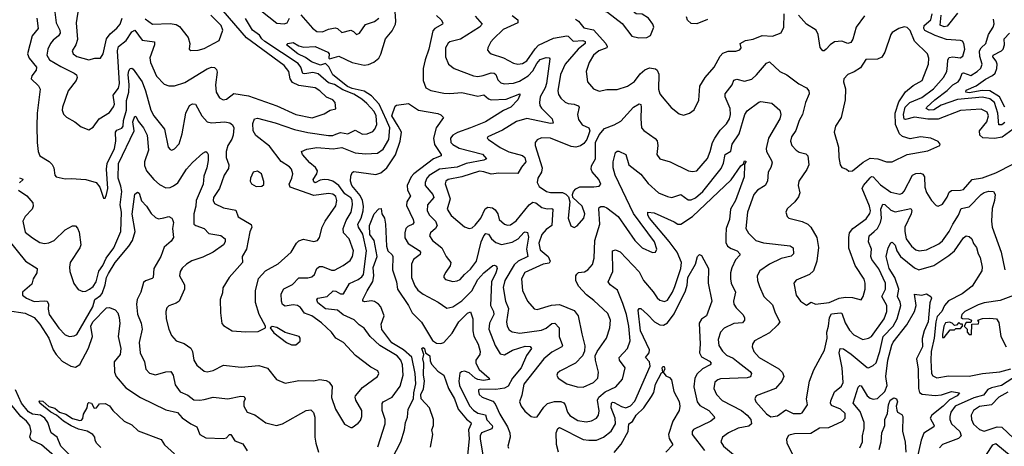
# Model space of a CAD drawing. Extents: x 1443846 to 1577407, y 839182 to 927291.
# Tile 366 of 535: x 1529908 to 1536562, y 892624 to 895505. Entities that reach past the tile are written whole.
import ezdxf

# ---------------------------------------------------------------- set-up
doc = ezdxf.new("R2010")
doc.units = 0

msp = doc.modelspace()

# ---------------------------------------------------------------- linework, layer by layer
at = {"layer": '0CON20XD'}
for points in [[(1534091.7, 895381.7), (1534145, 895384.4), (1534172, 895398), (1534193.3, 895455), (1534186.2, 895475), (1534157.5, 895515), (1534115, 895542.9), (1534075, 895544.4), (1534065, 895551.4), (1534005, 895610), (1533960.3, 895670.3), (1533924.2, 895704.2), (1533885, 895710), (1533855, 895697.5), (1533828.8, 895675), (1533818.3, 895661.7), (1533816.2, 895645), (1533854, 895565), (1533881.2, 895555), (1533978.3, 895478.3), (1534045, 895394), (1534091.7, 895381.7)], [(1529899.4, 894355), (1529955.2, 894315.2), (1529997.6, 894267.6), (1529999.6, 894245), (1529992.3, 894225), (1529943.8, 894175), (1529928.2, 894145), (1529945, 894070.8), (1529995, 894031.1), (1530045, 894000.5), (1530075, 893993.5), (1530105, 893997.8), (1530140.6, 894015), (1530215, 894085.6), (1530265, 894114.2), (1530285, 894114), (1530298.3, 894098.3), (1530309.4, 894069.4), (1530320, 893985), (1530313.3, 893965), (1530250, 893865), (1530243.5, 893835), (1530247.8, 893805), (1530272.8, 893722.8), (1530302.4, 893682.4), (1530335, 893670.6), (1530355, 893672.7), (1530380.6, 893685), (1530405, 893703.5), (1530424.7, 893735), (1530443.7, 893806.3), (1530470, 893845), (1530491.2, 893895), (1530545, 893963.8), (1530591.1, 894075), (1530596.8, 894205), (1530587.2, 894255), (1530598.7, 894345), (1530590.3, 894380.3), (1530574.1, 894435), (1530576.2, 894533.8), (1530681.2, 894755), (1530671.8, 894815), (1530685, 894854), (1530695, 894848.8), (1530709.6, 894819.6), (1530745, 894774.2), (1530770, 894725), (1530778.3, 894625), (1530752.4, 894545), (1530750.6, 894519.4), (1530765, 894485.6), (1530815, 894425.6), (1530853.1, 894393.1), (1530895, 894369.4), (1530925, 894372.2), (1530947.6, 894382.4), (1530976.7, 894403.3), (1531034.2, 894495), (1531075, 894541.2), (1531145, 894603.1), (1531165, 894614.2), (1531175, 894609.2), (1531181.5, 894595), (1531182.1, 894555), (1531173.4, 894505), (1531152.1, 894447.9), (1531147, 894395), (1531100, 894285), (1531098.3, 894245), (1531085.3, 894195), (1531085.6, 894125), (1531098, 894115), (1531154.7, 894094.7), (1531185, 894062.3), (1531267.7, 894047.7), (1531297.1, 894025), (1531296.8, 894005), (1531284.4, 893985), (1531215, 893935.4), (1531145, 893902), (1531072.2, 893877.8), (1531034.4, 893855), (1531005, 893827.1), (1530992.5, 893805), (1530987.8, 893775), (1531021.5, 893715), (1531020.9, 893685), (1530985.4, 893604.6), (1530965, 893590.5), (1530916.2, 893573.8), (1530901.5, 893558.5), (1530894.5, 893534.5), (1530897.8, 893485), (1530915.4, 893415.4), (1530933.6, 893373.6), (1530965, 893337.5), (1531018.3, 893318.3), (1531065, 893286), (1531075.6, 893265), (1531085.4, 893205.4), (1531105, 893172.5), (1531155, 893131.1), (1531175, 893126.2), (1531215, 893136.4), (1531285, 893172.5), (1531405, 893159.6), (1531525, 893170), (1531582.4, 893152.4), (1531644, 893075), (1531701.7, 893051.7), (1531795, 893068.9), (1531895, 893065.7), (1531935, 893074.3), (1531978.8, 893068.8), (1531998.3, 893058.3), (1532018.5, 893028.5), (1532014.6, 892954.6), (1532041.9, 892875), (1532102.7, 892772.7), (1532145, 892751.2), (1532155, 892751.2), (1532195, 892780), (1532211.3, 892798.7), (1532220.6, 892825), (1532220, 892865), (1532179.2, 892935), (1532174.4, 892955), (1532178.1, 892965), (1532225, 893020.6), (1532325, 893096.2), (1532336, 893115), (1532328.8, 893135), (1532279.8, 893159.8), (1532177.3, 893237.3), (1532095.3, 893325.3), (1532045, 893354.6), (1532015.7, 893395.7), (1531948.3, 893458.3), (1531881.9, 893505), (1531832.4, 893522.4), (1531805, 893561.8), (1531785, 893574.7), (1531755, 893578.6), (1531701.3, 893571.3), (1531685, 893582.2), (1531677.2, 893605), (1531675.3, 893654.7), (1531693.1, 893686.9), (1531752.4, 893717.6), (1531795, 893761.2), (1531855, 893761.8), (1531881.2, 893768.8), (1531900.5, 893785), (1531916.2, 893825), (1531935, 893837.8), (1531955, 893837.9), (1532015, 893813.1), (1532035, 893812.7), (1532094.3, 893845), (1532140.7, 893879.3), (1532156.8, 893905), (1532163.9, 893945), (1532135.6, 894025.6), (1532097.3, 894065), (1532093.8, 894095), (1532115, 894149.6), (1532148, 894205), (1532158.1, 894255), (1532155, 894285.5), (1532145, 894301.1), (1532105, 894330), (1532065.7, 894385.7), (1532025, 894413.6), (1531995, 894423.7), (1531965, 894425.5), (1531939.1, 894420.9), (1531905, 894404.1), (1531895, 894410), (1531890.9, 894425), (1531916.9, 894463.1), (1531920, 894485), (1531906.6, 894506.6), (1531867.8, 894537.8), (1531819.2, 894595), (1531812.5, 894615), (1531849.4, 894630.6), (1531915, 894641.3), (1532026, 894634), (1532085, 894641.6), (1532175, 894606.8), (1532245, 894599.2), (1532325, 894604.7), (1532365, 894631.2), (1532401.6, 894695), (1532410.4, 894775), (1532386.1, 894826.1), (1532338, 894935), (1532285, 894991), (1532235, 895021.5), (1532155, 895041), (1532122.5, 895055), (1532025, 895132.7), (1531997.1, 895187), (1531975, 895208.5), (1531941.2, 895198.8), (1531880, 895220), (1531839.8, 895249.8), (1531786.8, 895275), (1531710, 895335), (1531720, 895345), (1531755, 895351.1), (1531795, 895327.8), (1531825, 895320.2), (1531905, 895325.2), (1531991.4, 895285), (1531999.4, 895275), (1531996.7, 895245), (1532001.4, 895241.4), (1532065, 895258.2), (1532155.7, 895215), (1532235, 895198.1), (1532265, 895201.9), (1532300.8, 895219.2), (1532335, 895244.5), (1532347.7, 895272.3), (1532379.6, 895375), (1532425, 895430.5), (1532446.6, 895475), (1532449.8, 895495), (1532440.2, 895625)], [(1530144.7, 895555), (1530154.7, 895485), (1530178.1, 895435), (1530181.1, 895415), (1530170.7, 895395), (1530133.1, 895366.9), (1530115, 895344.4), (1530097.5, 895305), (1530091.8, 895265), (1530108.5, 895235), (1530185, 895188.2), (1530275.7, 895145), (1530291.7, 895131.7), (1530297.1, 895115), (1530288.6, 895095), (1530234.4, 895025), (1530197.5, 894915), (1530196, 894895), (1530205, 894867.5), (1530225, 894846.2), (1530280, 894815), (1530322.4, 894782.4), (1530375, 894762), (1530405, 894780), (1530445, 894835.8), (1530515, 894877.8), (1530542.9, 894917.1), (1530547.7, 894935), (1530540, 894995), (1530575, 895042.2), (1530581.9, 895075), (1530569, 895295), (1530576.7, 895323.3), (1530627.1, 895365), (1530665, 895423.8), (1530685, 895433.5), (1530735, 895366.6), (1530818.1, 895355), (1530819.3, 895335), (1530787.9, 895247.9), (1530791.2, 895215), (1530833.3, 895123.2), (1530885, 895070.6), (1530915, 895058.6), (1530955, 895057.5), (1531025, 895081.2), (1531175, 895173.3), (1531205, 895183.8), (1531225, 895181.9), (1531237.8, 895167.8), (1531241.5, 895151.5), (1531231.2, 895065), (1531236, 895016), (1531258.3, 894978.3), (1531282.5, 894965), (1531305, 894967.8), (1531355, 895006.4), (1531455, 894990), (1531645, 894923.8), (1531773.9, 894863.9), (1531885, 894842.7), (1531965, 894868.6), (1532005, 894894.3), (1532045, 894903.3), (1532040, 894945), (1532025, 894962.9), (1531981.1, 894981.1), (1531937.1, 895025), (1531905, 895044.4), (1531795, 895060), (1531752.1, 895082.1), (1531736.5, 895105), (1531727.1, 895155), (1531694.7, 895195), (1531441.6, 895381.6), (1531282.5, 895565)], [(1530304.4, 895585), (1530290, 895485), (1530298.1, 895371.9), (1530286.2, 895336.2), (1530262.9, 895295), (1530270, 895275), (1530295, 895256.7), (1530375, 895234.5), (1530415, 895244.5), (1530455, 895245.8), (1530471.8, 895275), (1530495.5, 895375), (1530519.3, 895410.7), (1530565, 895448.8), (1530585.9, 895475), (1530600.7, 895515)], [(1531537, 895567), (1531645, 895480.8), (1531695, 895476.2), (1531715.7, 895484.3), (1531730.7, 895515)], [(1530024.5, 895515), (1530032.2, 895445), (1529992.9, 895397.1), (1529960.7, 895275), (1529971.4, 895245), (1530022, 895185), (1530019.1, 895165), (1529989.4, 895125), (1529985.6, 895105), (1530035, 895057.5), (1530045.2, 895035), (1530026.8, 894875), (1530024.7, 894785.2), (1530026.1, 894675), (1530033.6, 894615), (1530044.6, 894585), (1530107.1, 894547.1), (1530127.6, 894527.6), (1530137.8, 894505), (1530144.4, 894455), (1530155, 894442.9), (1530215, 894431.1), (1530255, 894433.8), (1530355, 894426.2), (1530425.4, 894405.4), (1530450, 894375), (1530475, 894300), (1530485, 894300), (1530495.6, 894324.4), (1530502.9, 894365), (1530494.6, 894495), (1530498.9, 894535), (1530547.8, 894635), (1530557.8, 894685), (1530554.4, 894745.6), (1530565, 894758.9), (1530598.1, 894771.9), (1530606.7, 894785), (1530609, 894825), (1530629.9, 894895), (1530630.1, 894959.9), (1530646.1, 895015), (1530648, 895065), (1530640.3, 895135), (1530645, 895160), (1530655, 895175.7), (1530665, 895178.1), (1530675, 895170), (1530735.3, 895085), (1530758.8, 895025), (1530793.5, 894893.5), (1530815, 894855.5), (1530886.7, 894765), (1530911.2, 894645), (1530925, 894628.8), (1530935, 894624), (1530955, 894632), (1530985, 894666.2), (1531006, 894735), (1531029.6, 894875), (1531055, 894926), (1531075, 894938), (1531095, 894933.8), (1531138.9, 894855), (1531175.8, 894815.8), (1531205, 894809.3), (1531295, 894815.4), (1531327.6, 894807.6), (1531345, 894795.7), (1531354.4, 894775), (1531351.5, 894725), (1531341.9, 894698.1), (1531314.5, 894655), (1531304, 894615), (1531304, 894575), (1531320.3, 894525), (1531319.2, 894500.8), (1531290.4, 894455), (1531258.8, 894365), (1531218.5, 894305), (1531214.4, 894285), (1531225, 894264.2), (1531285, 894235.6), (1531368.8, 894218.8), (1531385, 894174.3), (1531472.9, 894122.9), (1531476.2, 894105), (1531462.1, 894072.1), (1531441.4, 893955), (1531410.8, 893905), (1531413.8, 893865), (1531323.8, 893765), (1531280, 893695), (1531278.3, 893661.7), (1531263.8, 893615), (1531264, 893525), (1531275, 893452.5), (1531285, 893440), (1531343.2, 893403.2), (1531435, 893397.5), (1531519.5, 893400.5), (1531570, 893425), (1531570, 893435), (1531526.2, 893515), (1531501.4, 893595), (1531502.5, 893675), (1531521.7, 893758.3), (1531569.7, 893810.3), (1531654.5, 893855.5), (1531742.9, 893935), (1531777.5, 893995), (1531795, 894012.5), (1531825, 894023.3), (1531895, 894006.5), (1531920, 894015), (1531934.2, 894035), (1531950.9, 894105), (1531973.3, 894145), (1532045, 894248.1), (1532052.2, 894285), (1532045, 894310.5), (1532025, 894325.9), (1531995, 894330.3), (1531895, 894317.9), (1531735.3, 894375.3), (1531727.9, 894395), (1531747.1, 894435), (1531753.2, 894463.2), (1531745.6, 894495), (1531731.2, 894511.2), (1531675, 894546.4), (1531595, 894650.4), (1531503.7, 894723.7), (1531486.2, 894755), (1531482.9, 894805), (1531494.4, 894835), (1531515, 894839.6), (1531635, 894807.5), (1531765, 894763.9), (1531855, 894742.7), (1531995, 894722.7), (1532025, 894723.8), (1532045, 894732.5), (1532075, 894742.5), (1532126.4, 894733.6), (1532175, 894759.2), (1532225, 894731.2), (1532256.7, 894735), (1532295, 894751.1), (1532308.2, 894765), (1532322.1, 894797.9), (1532318, 894855), (1532302.5, 894885), (1532255, 894939), (1532219, 894969), (1532165, 895002), (1532092.3, 895032.3), (1532035, 895067.9), (1531995, 895078.6), (1531925, 895140.4), (1531889.1, 895149.1), (1531835, 895138.5), (1531822.1, 895142.1), (1531808.3, 895185), (1531789.7, 895209.7), (1531565, 895357.5), (1531544.8, 895375), (1531529.5, 895399.5), (1531481.4, 895435), (1531432.8, 895512.7)], [(1530755, 895510.4), (1530804.3, 895475), (1530925, 895480.4), (1530965, 895473.1), (1530988.6, 895458.6), (1531045.6, 895385), (1531056.9, 895345), (1531053.8, 895305), (1531065, 895296.2), (1531115, 895298.5), (1531155, 895310.4), (1531256.2, 895363.8), (1531281.8, 895435), (1531270, 895465), (1531199.2, 895535)], [(1531807.4, 895537.4), (1531886.9, 895446.9), (1531915, 895426.2), (1531955, 895423.4), (1531995, 895440.9), (1532040.9, 895450.9), (1532055, 895445.6), (1532085, 895418.5), (1532145, 895433.3), (1532163.8, 895425), (1532185, 895404.2), (1532205, 895414), (1532245, 895473.6), (1532305, 895493.6), (1532334.1, 895515.9)], [(1532723.8, 895533.8), (1532756.2, 895505), (1532767.9, 895485), (1532764.3, 895475), (1532714.4, 895445.6), (1532700.8, 895429.2), (1532673.2, 895305), (1532648.3, 895235), (1532634.1, 895175), (1532633.8, 895095), (1532652.9, 895045), (1532686.6, 895026.6), (1532775, 895010), (1532815, 895006.6), (1532895, 895012.8), (1533005, 894989.7), (1533045, 894998.5), (1533075, 894971.2), (1533095, 894964.7), (1533195, 894967.4), (1533286.9, 895005), (1533288.2, 894995), (1533273.3, 894965), (1533226.7, 894915), (1533178.3, 894891.7), (1533055.6, 894814.4), (1532953.5, 894775), (1532866.3, 894743.7), (1532834.1, 894725.9), (1532818.4, 894705), (1532822.4, 894675), (1532835, 894661.2), (1532877.3, 894637.3), (1533035, 894596), (1533062, 894565), (1533044.5, 894555.5), (1532926.2, 894533.8), (1532865, 894510.3), (1532745, 894495.9), (1532675, 894453.4), (1532658.4, 894435), (1532647.3, 894405), (1532649.1, 894385), (1532699.1, 894325), (1532705.9, 894305), (1532663.8, 894255), (1532661.3, 894215), (1532677.3, 894185), (1532717.6, 894145), (1532728.2, 894115), (1532718.9, 894095), (1532684.3, 894065), (1532678.1, 894045), (1532698.6, 894015), (1532760, 893965), (1532790, 893905), (1532820.8, 893865), (1532817.9, 893842.1), (1532788.8, 893801.2), (1532773.8, 893775), (1532773.8, 893765), (1532785, 893750), (1532835, 893738), (1532865, 893740.8), (1532885, 893750), (1532914, 893785), (1532955, 893820.6), (1532995.3, 893875), (1533027.3, 894005), (1533045, 894044.5), (1533059.1, 894060.9), (1533075, 894057.8), (1533096.6, 894025), (1533125, 894000), (1533165, 893987.3), (1533236.7, 894003.3), (1533275.5, 894024.5), (1533315, 894068.5), (1533325, 894073.1), (1533338.6, 894068.6), (1533347.1, 894037.1), (1533333.2, 893955), (1533341.5, 893905), (1533275.5, 893874.5), (1533249.6, 893850.4), (1533186.2, 893743.8), (1533174.1, 893695.9), (1533191.1, 893605), (1533211.7, 893555), (1533198, 893465), (1533202.9, 893435), (1533215, 893411.1), (1533235, 893396.2), (1533288.5, 893388.5)], [(1532985, 895530), (1533033.3, 895475), (1533015.6, 895455), (1532886, 895374), (1532815, 895356.4), (1532802.6, 895347.4), (1532786.4, 895315), (1532784.6, 895255), (1532805.4, 895205.4), (1532845, 895175.6), (1532975, 895126.2), (1533005, 895122.5), (1533040.9, 895129.1)], [(1533235, 895533.4), (1533275, 895503.8), (1533274.4, 895485), (1533175, 895439.3), (1533110, 895375), (1533091.9, 895355), (1533070.8, 895315), (1533070.3, 895300.3), (1533080, 895285), (1533095, 895274.4), (1533178, 895248), (1533245, 895210.9), (1533275, 895204.6), (1533305, 895209.7), (1533335, 895228.4), (1533391, 895309), (1533415, 895333.7), (1533515, 895379.7), (1533605, 895396.8), (1533615, 895393.8), (1533649.2, 895359.2), (1533714, 895364), (1533728.3, 895358.3), (1533729.2, 895345), (1533681.9, 895305), (1533593.7, 895205), (1533563.2, 895135), (1533544.1, 895024.1), (1533549.3, 894999.3), (1533564.4, 894975), (1533595, 894948.9), (1533615, 894938.5), (1533655, 894934.1), (1533682.9, 894922.9), (1533688.6, 894915), (1533678.2, 894865), (1533685, 894830), (1533709.4, 894795), (1533755, 894773.8), (1533760.6, 894755), (1533753.5, 894735), (1533740, 894695), (1533720.6, 894669.4), (1533697.7, 894652.3), (1533665.9, 894644.1), (1533635, 894648.2), (1533495, 894704.3), (1533435, 894707.5), (1533406, 894694), (1533392.2, 894675), (1533392.1, 894655), (1533438.3, 894505), (1533433.7, 894476.3), (1533408.8, 894435), (1533404.4, 894405), (1533419.5, 894379.5), (1533467.1, 894345), (1533495, 894337.1), (1533577.1, 894337.1), (1533597.8, 894327.7), (1533617.8, 894307.8), (1533625.9, 894275.9), (1533614.4, 894165), (1533633.1, 894113.1), (1533655, 894102), (1533675, 894112), (1533720, 894165), (1533727.7, 894195), (1533709.5, 894245), (1533646, 894305), (1533644, 894324), (1533651.1, 894345), (1533666.7, 894363.3), (1533694.1, 894375.9), (1533786.9, 894376.9), (1533825, 894380.6), (1533834.4, 894395), (1533821.5, 894425), (1533777.1, 894477.1), (1533769.4, 894495), (1533772, 894518), (1533798.8, 894565), (1533798.1, 894675), (1533823, 894727), (1533858.9, 894771.1), (1533925, 894794.5), (1533971.1, 894818.9), (1534055, 894914.4), (1534095, 894937.5), (1534105, 894932.5), (1534107.5, 894915), (1534104.7, 894835), (1534110, 894775), (1534125, 894757.1), (1534202.9, 894702.9), (1534215, 894686.7), (1534220.8, 894655), (1534214.2, 894595), (1534234.4, 894564.4), (1534303.3, 894545), (1534427.5, 894485), (1534455, 894480), (1534485, 894484.4), (1534555, 894567.5), (1534574.7, 894615.3), (1534589.6, 894675), (1534606.2, 894705), (1534640.8, 894759.2), (1534685, 894801.1), (1534705.3, 894835), (1534712.2, 894865), (1534710, 894905), (1534675.4, 894985), (1534674.6, 895005), (1534722.5, 895065), (1534733.5, 895096.5), (1534755, 895102.9), (1534805, 895089.1), (1534855.8, 895104.3), (1534888.3, 895131.7), (1534955, 895211.1), (1534975, 895220.6), (1535045, 895155.6), (1535091.7, 895131.7), (1535172.7, 895072.7), (1535225, 895045.6), (1535241.9, 895025), (1535243.3, 895005), (1535217.9, 894945), (1535198.8, 894865), (1535174.6, 894825), (1535152.5, 894757.5), (1535124.5, 894715), (1535116.9, 894685), (1535127.1, 894655), (1535155.7, 894625), (1535175, 894610.9), (1535219.6, 894599.6), (1535235, 894586), (1535240.5, 894525), (1535227.5, 894492.5), (1535174.1, 894414.1), (1535169.4, 894385), (1535180, 894335), (1535171.4, 894308.6), (1535145.4, 894274.6), (1535095, 894228.8), (1535086, 894205), (1535093.8, 894175), (1535105.8, 894165.8), (1535195, 894143.1), (1535233.6, 894123.6), (1535254.2, 894105), (1535295.4, 894035.4), (1535306, 893966), (1535294.4, 893875.6), (1535271.3, 893808.7), (1535245, 893783.5), (1535155, 893745.8), (1535139.2, 893725), (1535154.4, 893645), (1535183.7, 893603.7), (1535225, 893578), (1535257, 893597), (1535285, 893584.2), (1535377.5, 893595), (1535445, 893624), (1535489.2, 893630.8), (1535535, 893629.6), (1535595, 893613.8), (1535608.6, 893635), (1535620.5, 893685), (1535621.1, 893725), (1535613.7, 893753.7), (1535555, 893846), (1535512.1, 893962.1), (1535510.4, 894035), (1535516.4, 894065), (1535538.5, 894095), (1535628.8, 894161.2), (1535653.8, 894196.2), (1535657, 894215), (1535650.9, 894245), (1535602.3, 894365), (1535609.8, 894385), (1535655, 894436.8), (1535665, 894445.3), (1535675, 894444.6), (1535725, 894389.2), (1535795, 894340), (1535855, 894326.2), (1535875, 894334.5), (1535885, 894347.8), (1535942.5, 894455), (1535965, 894466.1), (1535995, 894468.2), (1536010.8, 894460.9), (1536022, 894445), (1536024.7, 894375), (1536035, 894339.2), (1536069.2, 894285), (1536100.8, 894250.8), (1536115, 894246.2), (1536145, 894259.2), (1536175, 894307.5), (1536189.7, 894340.3), (1536205, 894352.3), (1536266.6, 894353.4), (1536285, 894359.1), (1536345, 894426.5), (1536415, 894437.2), (1536505, 894471.8), (1536625, 894531.9)], [(1533665, 895508.4), (1533685, 895494.7), (1533720.5, 895450.5), (1533785, 895437.3), (1533868.8, 895345), (1533878.7, 895325), (1533876.2, 895315), (1533821.1, 895295), (1533785.6, 895265), (1533756.7, 895215), (1533735.8, 895155), (1533744.2, 895085), (1533785, 895038), (1533825, 895021.9), (1533875, 895032.9), (1533945, 895032.9), (1534015, 895055.7), (1534062.4, 895087.6), (1534100, 895140), (1534133.6, 895166.4), (1534165, 895179.7), (1534205, 895173.9), (1534216.9, 895165), (1534227.8, 895137.8), (1534225.6, 895035), (1534234.4, 895005), (1534248.6, 894985), (1534311.3, 894911.3), (1534365, 894868.8), (1534395, 894861.2), (1534435, 894874), (1534465, 894896.2), (1534497.6, 894962.4), (1534504.5, 895055.5), (1534539.2, 895115), (1534600.5, 895185), (1534641.3, 895258.7), (1534660, 895280), (1534695, 895293.5), (1534748.3, 895291.7), (1534775, 895301.2), (1534783.3, 895315), (1534776.2, 895345), (1534813.8, 895365), (1534865, 895373.6), (1534925, 895398.9), (1534995.7, 895394.3), (1535055, 895416.2), (1535072.2, 895455), (1535074.6, 895545)], [(1534555, 895506.5), (1534485, 895477.3), (1534445, 895478.9), (1534421, 895501), (1534413.7, 895525)], [(1535618.2, 895531.8), (1535561.5, 895455), (1535537.4, 895372.6), (1535525, 895350.8), (1535505, 895343.3), (1535465, 895360), (1535415, 895356.4), (1535385, 895335.6), (1535356.9, 895305), (1535345, 895294.2), (1535335, 895295.8), (1535317.5, 895317.5), (1535304.2, 895405), (1535290, 895435), (1535225.8, 895475.8), (1535170, 895535)], [(1536645.9, 894784.1), (1536547.2, 894712.8), (1536495, 894703.5), (1536417.7, 894707.7), (1536395.6, 894725), (1536394.7, 894755), (1536444.1, 894815), (1536454.6, 894855), (1536445, 894881.5), (1536405, 894900.4), (1536265, 894892.2), (1536115, 894834.1), (1536045, 894833), (1535955, 894848), (1535895, 894830), (1535885, 894833.6), (1535879.8, 894865), (1535892.4, 894915), (1535923.9, 894946.1), (1536005, 894980.2), (1536082.5, 895037.5), (1536151.6, 895115), (1536174.1, 895155.9), (1536178.8, 895195), (1536179.2, 895235), (1536190.3, 895249.7), (1536215, 895255.2), (1536262.7, 895247.3), (1536281.4, 895258.6), (1536295.5, 895305), (1536289.2, 895345), (1536279.5, 895359.5), (1536265.5, 895365.5), (1536170.3, 895370.3), (1536095, 895397.4), (1536025, 895431.3), (1536018.3, 895445), (1536020.5, 895465), (1536065.2, 895505), (1536073.3, 895545)], [(1536565, 894810.2), (1536545, 894795.6), (1536525, 894794.6), (1536518.8, 894875), (1536495.9, 894945.9), (1536465, 894971), (1536415, 894982.2), (1536245, 894966.4), (1536135, 894927.9), (1536085, 894896.3), (1536053.3, 894895), (1536034.6, 894905), (1536037.5, 894915), (1536091.6, 894965), (1536175, 895027.9), (1536215, 895066), (1536250, 895085), (1536263.2, 895105), (1536276, 895144), (1536285, 895147.2), (1536335, 895128.9), (1536379.5, 895155), (1536403, 895177), (1536412.5, 895205), (1536396.8, 895256.8), (1536394.9, 895295.1), (1536405, 895314.7), (1536437.3, 895345), (1536454.1, 895405.9), (1536486.5, 895455), (1536492.6, 895477.4), (1536488, 895508)], [(1536245, 895549.7), (1536175, 895460.3), (1536155, 895456.9), (1536127.9, 895467.9), (1536134.9, 895534.9)], [(1535512.3, 894482.3), (1535535, 894484.2), (1535608, 894542), (1535655, 894571.1), (1535706.6, 894566.6), (1535765, 894545.7), (1535805, 894544.3), (1535905.5, 894594.5), (1536045, 894620), (1536126.7, 894655), (1536127.5, 894665), (1536115, 894683.3), (1536065, 894705.7), (1535995.8, 894714.2), (1535925, 894700), (1535875, 894715.4), (1535853.7, 894733.6), (1535826.7, 894796.7), (1535825.1, 894875), (1535849.3, 894950.7), (1535895, 895018.8), (1535945, 895060), (1536007.8, 895095), (1536048.5, 895205), (1536052.7, 895245), (1536043.3, 895275), (1535955, 895361.1), (1535925, 895432), (1535905, 895452.9), (1535885, 895457.5), (1535848, 895445), (1535805, 895417.5), (1535795, 895404.2), (1535754.1, 895285), (1535735, 895253.1), (1535705, 895238), (1535625, 895236.7), (1535589.1, 895180.9), (1535546.9, 895153.1), (1535504.2, 895135), (1535477.1, 895105), (1535475.7, 895085), (1535489.3, 895039.3), (1535485.5, 894964.5), (1535458.6, 894845), (1535420.8, 894785), (1535413.1, 894745), (1535442, 894645), (1535444, 894575), (1535452.5, 894525), (1535465, 894506.7), (1535495, 894496.7), (1535512.3, 894482.3)], [(1536565, 894913.5), (1536528.8, 894985), (1536465, 895025.8), (1536412.5, 895027.6), (1536325, 895011.2), (1536301.5, 895015), (1536305, 895029.1), (1536370.7, 895059.3), (1536435, 895103.9), (1536482.7, 895127.3), (1536499.8, 895145), (1536511.6, 895175), (1536514.3, 895205), (1536507.4, 895225), (1536484.7, 895255), (1536486.1, 895265), (1536542.9, 895295), (1536555, 895307.1), (1536563.4, 895335), (1536560.4, 895375), (1536596.2, 895415)], [(1533040.9, 895129.1), (1533095, 895145.7), (1533113.8, 895145), (1533124.7, 895134.7), (1533138.8, 895098.8), (1533159.6, 895079.6), (1533183, 895073), (1533245, 895075.7), (1533285, 895091.1), (1533345, 895126.4), (1533375, 895159.4), (1533401.8, 895208.2), (1533425, 895235.3), (1533465, 895250.9), (1533485, 895247.1), (1533489.7, 895239.7), (1533468.4, 895075), (1533458.5, 895045), (1533425.3, 894985), (1533420.6, 894945), (1533423.5, 894925), (1533435, 894907.1), (1533507.3, 894835), (1533513.1, 894806.9), (1533495, 894803.3), (1533335, 894837.3), (1533265, 894818.4), (1533170, 894760), (1533071.2, 894715), (1533066.2, 894705), (1533076, 894695), (1533155, 894642.1), (1533213.8, 894613.8), (1533305, 894587.1), (1533320.9, 894575), (1533328.5, 894545), (1533300, 894510), (1533275, 894465.5), (1533145, 894468.9), (1533095, 894462.3), (1533045, 894478.4), (1533015, 894481.3), (1532897, 894443), (1532802.5, 894425), (1532787.8, 894415), (1532783.3, 894396.7), (1532817.5, 894295), (1532797.3, 894225), (1532823.7, 894183.7), (1532915, 894105.6), (1532945, 894094.4), (1532965, 894100.5), (1532985, 894117.3), (1533025, 894164.7), (1533053, 894227), (1533071.9, 894238.1), (1533103.7, 894233.7), (1533122.1, 894222.1), (1533138.9, 894195), (1533148.5, 894155), (1533185, 894124.5), (1533205, 894117.3), (1533225, 894119.1), (1533262.5, 894147.5), (1533350.9, 894255), (1533375, 894272.2), (1533395, 894268.9), (1533436.1, 894236.1), (1533472.4, 894227.6), (1533505, 894230.6), (1533510, 894225), (1533505, 894115.6), (1533465, 894088.4), (1533436.8, 894055), (1533415.2, 893995), (1533425, 893951.2), (1533479.4, 893905), (1533493.6, 893875), (1533485, 893862.1), (1533445, 893854.2), (1533321.3, 893798.7), (1533300, 893755), (1533306.5, 893676.5), (1533340.5, 893605), (1533385, 893552), (1533405, 893549.2), (1533502.4, 893577.6), (1533555, 893581.5), (1533655, 893540.8), (1533683.1, 893505), (1533707, 893383), (1533727, 893303), (1533724.3, 893265.7), (1533710.8, 893235), (1533664.7, 893185.3), (1533559.1, 893130.9), (1533542.2, 893117.8), (1533537.1, 893105), (1533547.5, 893085), (1533605, 893046.4), (1533675, 893026.2), (1533715, 893024.5), (1533785.6, 893055), (1533815.5, 893085), (1533820.4, 893125), (1533798.5, 893205), (1533797.8, 893235), (1533810, 893265), (1533872.5, 893355), (1533895.4, 893425), (1533900.5, 893475), (1533881.7, 893521.7), (1533788.6, 893608.6), (1533737.4, 893647.4), (1533685.3, 893705.3), (1533667.3, 893745), (1533665.4, 893774.6), (1533672.2, 893787.8), (1533685, 893797.3), (1533725, 893802.7), (1533747.1, 893815), (1533778.3, 893851.7), (1533790, 893895), (1533794.2, 894015), (1533827.6, 894125), (1533822.6, 894227.4), (1533825, 894237.5), (1533835.4, 894244.6), (1533855, 894244.6), (1533875, 894235.3), (1533951.5, 894175), (1534064.5, 894015), (1534115.4, 893965.4), (1534185, 893932.5), (1534204.1, 893935.9), (1534214, 893955), (1534197.3, 894005), (1534056.8, 894196.8), (1533932.9, 894455), (1533918.8, 894505), (1533917.9, 894545), (1533935, 894608.8), (1533945, 894618), (1533957.6, 894617.6), (1534005, 894595.8), (1534024.7, 894524.7), (1534105, 894461.3), (1534155, 894399.2), (1534226, 894336), (1534285, 894310.5), (1534315, 894305.5), (1534375, 894325.4), (1534425, 894288.8), (1534445, 894287.8), (1534475, 894302.6), (1534525.6, 894344.4), (1534648.8, 894501.2), (1534664.8, 894535.2), (1534674.6, 894595), (1534713.2, 894616.8), (1534722, 894665), (1534770.6, 894735), (1534808.2, 894865), (1534825, 894890.6), (1534902, 894948), (1534916.8, 894953.2), (1534990.3, 894940.3), (1535045, 894893.8), (1535051.5, 894865), (1535044.6, 894835), (1534968.8, 894705), (1534952.4, 894635), (1534954.8, 894614.8), (1534988.8, 894555), (1534992.2, 894537.8), (1534983.5, 894506.5), (1534965.6, 894474.4), (1534961.8, 894415), (1534944.7, 894385.3), (1534894.4, 894355), (1534868.2, 894325), (1534825.5, 894205), (1534814.6, 894095), (1534832.9, 894062.9), (1534882.5, 894015), (1534935, 893997.4), (1535115, 893977.9), (1535134.6, 893964.6), (1535137.5, 893925), (1535122.5, 893907.5), (1535055, 893891.8), (1534975, 893854), (1534910.2, 893809.8), (1534890.6, 893775), (1534893.3, 893745), (1534907.1, 893702.9), (1534936.7, 893635), (1534995, 893578.6), (1535013.4, 893525), (1535044.4, 893465), (1535032.2, 893445), (1534975, 893390), (1534874.6, 893335.4), (1534860, 893315), (1534858.1, 893295), (1534870, 893265), (1534904.4, 893225), (1535037.9, 893147.9), (1535063.2, 893123.2), (1535071.5, 893095), (1535057.3, 893065), (1535016.7, 893015), (1534885.8, 892965), (1534875.6, 892945), (1534883.8, 892925), (1534955, 892843.8), (1534985, 892822.7), (1535029.8, 892830.2), (1535085, 892870), (1535135, 892846.2), (1535185, 892846), (1535195, 892850), (1535232.9, 892905), (1535224.4, 892945), (1535246.5, 893063.5), (1535275, 893141.2), (1535346, 893274), (1535365.3, 893355.2), (1535362.5, 893395), (1535374.8, 893435), (1535380.9, 893495), (1535395, 893519.7), (1535455, 893526.4), (1535465, 893522.5), (1535487.5, 893457.5), (1535515, 893409.4), (1535545, 893378.1), (1535605, 893345.6), (1535645, 893354.6), (1535665, 893366.2), (1535750.6, 893485), (1535767.5, 893535), (1535768.9, 893575), (1535733.5, 893635), (1535759.7, 893685), (1535758.3, 893725), (1535713.1, 893823.1), (1535665.8, 893885.8), (1535660.8, 893905), (1535663.7, 893955), (1535644.7, 894005), (1535648.2, 894045), (1535682.1, 894075), (1535704.6, 894095.4), (1535725.6, 894135), (1535730.9, 894165), (1535727.4, 894225), (1535740.9, 894259.1), (1535755, 894256.7), (1535795, 894219.7), (1535825, 894207.1), (1535929.3, 894229.3), (1535937.1, 894217.1), (1535932.4, 894195), (1535888.8, 894105), (1535888.7, 894075), (1535899.3, 894025), (1535935, 893975.5), (1535965, 893951.8), (1535985.6, 893944.4), (1536035, 893950), (1536119, 893991), (1536145, 894012.5), (1536190, 894075), (1536213.5, 894125), (1536253.3, 894185), (1536270.4, 894229.6), (1536325, 894240.8), (1536405, 894325.4), (1536425, 894338), (1536456.9, 894346.9), (1536488.8, 894345), (1536500.9, 894325), (1536496, 894285), (1536478.8, 894231.2), (1536475.9, 894145), (1536479.6, 894105), (1536540, 893935), (1536564.6, 893815)], [(1532328.7, 892621.3), (1532378, 892775), (1532377.5, 892805), (1532358.2, 892865), (1532357.7, 892912.3), (1532365, 892925.4), (1532425, 892955.5), (1532479.9, 893030.1), (1532498.8, 893105), (1532494.3, 893175), (1532482.8, 893205), (1532458.1, 893235), (1532341.3, 893305), (1532275.8, 893365.8), (1532235, 893423.1), (1532202.5, 893445), (1532168.5, 893478.5), (1532095, 893512.4), (1532055, 893542.7), (1531975, 893551.9), (1531923.4, 893593.4), (1531915.6, 893614.4), (1531922.5, 893625), (1531985, 893635.5), (1532026.6, 893673.4), (1532045, 893670.9), (1532075, 893654), (1532095.3, 893654.7), (1532135.7, 893724.3), (1532195, 893750), (1532221, 893769), (1532231.9, 893785), (1532250.5, 893945), (1532227, 894057), (1532198.1, 894105), (1532193, 894125), (1532215.6, 894165), (1532229.8, 894215), (1532231.6, 894245), (1532223.5, 894285), (1532208.2, 894318.2), (1532153.2, 894385), (1532143.1, 894415), (1532145, 894448), (1532155, 894473.3), (1532165, 894480), (1532315, 894458.9), (1532348.7, 894471.3), (1532389.2, 894505), (1532447.7, 894592.3), (1532478.3, 894685), (1532488.3, 894745), (1532466.4, 894785), (1532423.2, 894855), (1532445, 894921.5), (1532455, 894928), (1532535, 894938.5), (1532603.9, 894893.9), (1532732.6, 894872.6), (1532755, 894862.5), (1532771.2, 894845), (1532722.5, 894775), (1532703.9, 894705), (1532711.5, 894661.5), (1532755.4, 894595), (1532756.7, 894585), (1532703.9, 894566.1), (1532571.6, 894465), (1532554.4, 894445), (1532527, 894385), (1532528.3, 894355), (1532549.2, 894315), (1532524.1, 894275), (1532521.4, 894251.4), (1532566.6, 894155), (1532570.4, 894135), (1532564.4, 894125), (1532531.2, 894108.8), (1532517.1, 894095), (1532510, 894065), (1532511.8, 894031.8), (1532533.1, 893993.1), (1532606.6, 893946.6), (1532616.2, 893935), (1532615, 893920), (1532569.6, 893885), (1532555.3, 893855), (1532556.1, 893765), (1532577.4, 893707.4), (1532598.7, 893678.7), (1532635, 893650.8), (1532735, 893598.5), (1532795, 893557.5), (1532835, 893566.9), (1532895, 893606.2), (1532962.6, 893675), (1533005, 893750), (1533045, 893796.8), (1533105, 893844.2), (1533117, 893847), (1533130.8, 893840.8), (1533134.3, 893825), (1533126.1, 893795), (1533097.4, 893735), (1533090.6, 893575), (1533109.4, 893535), (1533111.3, 893515), (1533083.1, 893455), (1533079.1, 893415), (1533120.7, 893305), (1533155, 893249.4), (1533185, 893242.2), (1533237.3, 893272.7), (1533325, 893300.7), (1533357.5, 893297.5), (1533365.7, 893285), (1533331.9, 893238.1), (1533295.8, 893155), (1533238.3, 893085), (1533209.1, 893030.9), (1533185, 893016.1), (1533125, 893007), (1533018.9, 893011.1), (1533009.2, 893005), (1533008.1, 892995), (1533013.6, 892975), (1533033.1, 892955), (1533105, 892929.4), (1533122.1, 892912.1), (1533152, 892842), (1533203.9, 892755), (1533220, 892715), (1533223.2, 892685), (1533206, 892626), (1533211.7, 892611.7)], [(1533288.5, 893388.5), (1533435, 893408.1), (1533465, 893421.9), (1533505, 893452.8), (1533525, 893456.9), (1533554.6, 893425), (1533553.6, 893365), (1533577.2, 893305), (1533572.7, 893295), (1533505, 893259.3), (1533450.9, 893215), (1533314.6, 893045), (1533300.6, 892969.4), (1533285.6, 892925), (1533296.9, 892895), (1533321.7, 892861.7), (1533365, 892826), (1533385, 892820.8), (1533405, 892824.2), (1533451.1, 892888.9), (1533475, 892912.5), (1533522.9, 892927.1), (1533565, 892926.3), (1533585, 892917.5), (1533594.7, 892905), (1533609.2, 892855), (1533625, 892833.3), (1533679.4, 892799.4), (1533735, 892788.7), (1533772.9, 892797.1), (1533805.8, 892814.3), (1533818.5, 892835), (1533824.6, 892864.6), (1533813.5, 892935), (1533821.6, 892955), (1533865, 892991), (1533935.6, 893025), (1533981.9, 893078.1), (1534000.4, 893155), (1533960.4, 893205), (1533958.9, 893225), (1534015.4, 893285), (1534032.7, 893337.3), (1534024.3, 893435), (1534008, 893515), (1533985, 893587.8), (1533948.4, 893678.4), (1533899.2, 893715), (1533885.8, 893735), (1533915.3, 893805), (1533915, 893943.3), (1533935, 893951.9), (1533965, 893938.1), (1534095, 893803.5), (1534123.1, 893745), (1534188.3, 893668.3), (1534216.5, 893626.5), (1534235, 893610.9), (1534265, 893603.1), (1534285, 893611.1), (1534319.2, 893665), (1534335.9, 893704.1), (1534376.7, 893825), (1534381.2, 893865), (1534351, 893935), (1534297.9, 894007.9), (1534164.6, 894165), (1534153.5, 894185), (1534152.5, 894205), (1534195, 894200), (1534330.7, 894140.7), (1534355, 894123.6), (1534375, 894124.5), (1534455, 894176.7), (1534716, 894424), (1534782.3, 894517.7), (1534799.2, 894530.8), (1534805, 894551.2), (1534815, 894550), (1534815.5, 894545), (1534805.4, 894524.6), (1534804.5, 894445), (1534746.3, 894285), (1534711, 894225), (1534704.7, 894155), (1534681.3, 894095), (1534678.9, 894045), (1534680.1, 894000.1), (1534691.1, 893975), (1534715, 893959.6), (1534757.5, 893945), (1534774.4, 893925), (1534774.4, 893915), (1534745, 893883.1), (1534721, 893829), (1534712.1, 893795), (1534710.6, 893755), (1534716.2, 893725), (1534745.5, 893665), (1534732.5, 893605), (1534734.1, 893584.1), (1534749.9, 893559.9), (1534795.6, 893515), (1534806.9, 893495), (1534807.1, 893475), (1534791.7, 893458.3), (1534735, 893453.5), (1534667.8, 893422.2), (1534644.6, 893395), (1534628.8, 893345), (1534632.7, 893305), (1534656.4, 893266.4), (1534685, 893239.2), (1534729.3, 893219.3), (1534762.9, 893192.9), (1534845, 893129.5), (1534852.9, 893115), (1534847.2, 893092.8), (1534823.8, 893086.2), (1534645, 893080.4), (1534625, 893073.6), (1534605, 893057.5), (1534599.5, 893015), (1534617.3, 892975), (1534654.4, 892934.4), (1534785.8, 892865.8), (1534824.6, 892835), (1534850, 892805), (1534853.8, 892776.2), (1534835, 892759.6), (1534764, 892746), (1534696.9, 892715), (1534657.5, 892685), (1534645.4, 892655), (1534663.1, 892625), (1534878.5, 892448.5)], [(1529907.4, 894437.4), (1529928.1, 894428.1), (1529931.1, 894425), (1529907.1, 894402.9)], [(1531505, 894379.2), (1531545, 894380), (1531557, 894393), (1531557, 894413), (1531542.5, 894465), (1531515, 894481.4), (1531485, 894475.8), (1531466.9, 894435), (1531465.8, 894415), (1531475, 894396.2), (1531505, 894379.2)], [(1529825.3, 894025), (1529947.3, 893875), (1530025.7, 893825), (1530022.9, 893795), (1530000, 893755), (1529990, 893720), (1529926.2, 893665), (1529928, 893645), (1529953.8, 893625), (1530005, 893601.2), (1530075, 893607.6), (1530093.3, 893603.3), (1530102.7, 893585), (1530099.5, 893550.5), (1530107.1, 893515), (1530172.6, 893422.6), (1530215, 893377.8), (1530245, 893365.6), (1530275, 893369.5), (1530295, 893379.5), (1530402.5, 893565), (1530415.4, 893615), (1530455, 893643), (1530465, 893656.9), (1530485.9, 893715), (1530494.7, 893765), (1530507.8, 893792.2), (1530552.5, 893865), (1530645, 893976.3), (1530669.3, 894015), (1530687.3, 894075), (1530667.9, 894192.1), (1530685, 894326.9), (1530705, 894340.8), (1530715, 894334.2), (1530731.5, 894281.5), (1530764.6, 894245), (1530796.4, 894196.4), (1530825, 894168.8), (1530845, 894160.8), (1530882.2, 894167.8), (1530915, 894175.9), (1530935, 894165.7), (1530941.6, 894155), (1530948.3, 894135), (1530941.6, 894095), (1530946.7, 894033.3), (1530930.7, 894009.3), (1530885, 893970), (1530862, 893905), (1530813.8, 893825), (1530808.9, 893765), (1530802.8, 893757.2), (1530758.3, 893741.7), (1530745, 893730.8), (1530727.3, 893665), (1530701.1, 893615), (1530697.3, 893585), (1530704.5, 893515.5), (1530728.8, 893455), (1530734.6, 893415.4), (1530714.6, 893325), (1530722.7, 893255), (1530750.6, 893195), (1530760.6, 893145), (1530785, 893117.5), (1530825, 893107.5), (1530895, 893126.9), (1530928.3, 893128.3), (1530945.4, 893105.4), (1530958.3, 893038.3), (1530993.2, 892993.2), (1531045, 892968.5), (1531085, 892939.2), (1531125, 892935.4), (1531155, 892940), (1531215, 892956.2), (1531315, 892944.3), (1531403.2, 892963.2), (1531425, 892961.1), (1531430.9, 892945), (1531422.9, 892925), (1531422.5, 892895), (1531444.3, 892855), (1531496, 892836), (1531571.9, 892781.9), (1531644.4, 892764.4), (1531685, 892777.1), (1531844, 892865), (1531875, 892870), (1531892.8, 892852.8), (1531901.5, 892821.5), (1531903.4, 892685), (1531908.2, 892645), (1531926.7, 892585)], [(1532240.8, 893600.8), (1532226, 893605), (1532227.5, 893615), (1532255.4, 893675), (1532293.4, 893736.6), (1532300.2, 893775), (1532297.4, 893832.6), (1532323.4, 893905), (1532303.3, 894015), (1532273.3, 894055), (1532271.5, 894115), (1532302.7, 894195), (1532335, 894228.6), (1532349.7, 894229.7), (1532354.2, 894194.2), (1532373.9, 894163.9), (1532380.8, 894125), (1532385.9, 893975), (1532396.7, 893945), (1532425, 893916.7), (1532429.3, 893905), (1532427.5, 893815), (1532453.6, 893735), (1532461.9, 893685), (1532534.7, 893575), (1532560.4, 893525), (1532622.4, 893462.4), (1532698.5, 893338.5), (1532725, 893321.6), (1532755, 893318.2), (1532775, 893325.9), (1532831, 893389), (1532875, 893464.7), (1532935, 893524.3), (1532955, 893532.5), (1532969.1, 893485), (1532970.2, 893405), (1532976.9, 893366.9), (1533006.7, 893315), (1533020.9, 893265), (1533017.3, 893245), (1532990.7, 893205), (1532989.7, 893185), (1533013.5, 893143.5), (1533080.6, 893085), (1533082, 893075), (1533041.4, 893068.6), (1533005, 893074.9), (1532985, 893085.2), (1532945, 893121.3), (1532915, 893131), (1532893.4, 893126.6), (1532882.8, 893117.3), (1532874.8, 893065), (1532881, 893035), (1532948.5, 892898.5), (1532975, 892868.4), (1533005, 892847.6), (1533055, 892837.3), (1533065, 892802.3), (1533100.8, 892765), (1533103.6, 892755), (1533097.8, 892742.2), (1533028, 892715), (1533019.5, 892695), (1533020, 892675), (1533038.2, 892565)], [(1535143.4, 892543.4), (1535094.8, 892644.8), (1535093.3, 892675), (1535105, 892698.8), (1535116, 892705), (1535145, 892711), (1535255, 892713.9), (1535311.9, 892748.1), (1535375, 892752.1), (1535468.1, 892795), (1535486.5, 892815), (1535485.4, 892845), (1535455.5, 892875), (1535395, 892900.9), (1535387.1, 892915), (1535389.4, 892930.6), (1535415, 892991.9), (1535460.7, 893029.3), (1535472.7, 893055), (1535465.2, 893155), (1535445.4, 893255), (1535453.1, 893285), (1535475, 893281.8), (1535527.4, 893247.4), (1535635, 893155.5), (1535645, 893154.3), (1535675, 893168.9), (1535695, 893188), (1535720.5, 893265), (1535742.3, 893365), (1535810.2, 893435), (1535837.9, 893485), (1535862, 893575), (1535858.5, 893598.5), (1535840.8, 893635), (1535848.4, 893685), (1535822.5, 893765), (1535784.8, 893825), (1535763.3, 893906.7), (1535777.3, 893965), (1535795, 893998.8), (1535805, 894003.8), (1535825, 893982.5), (1535835.3, 893945), (1535860.8, 893905), (1535955, 893829.7), (1535985, 893816.5), (1536085, 893844.3), (1536187.8, 893912.2), (1536225.4, 893945), (1536285, 894032), (1536305, 894045.8), (1536325, 894042), (1536342.5, 894025), (1536354.6, 893994.6), (1536375, 893966.2), (1536384.6, 893925), (1536399.4, 893899.4), (1536411.5, 893835), (1536410.2, 893809.8), (1536344.5, 893705), (1536277.8, 893655), (1536185, 893606), (1536158.8, 893575), (1536140, 893535), (1536109.2, 893500.8), (1536098.6, 893465), (1536087.2, 893355), (1536068.6, 893265), (1536065.1, 893205.1), (1536069, 893115), (1536079.2, 893099.2), (1536105, 893087.7), (1536185, 893099.3), (1536325, 893097.8), (1536414.5, 893115.5), (1536532.7, 893127.3), (1536605, 893148.2)], [(1533549.7, 892585), (1533535, 892637.5), (1533532.8, 892715), (1533545, 892744.2), (1533555, 892752.2), (1533715, 892671), (1533755, 892664.7), (1533805, 892666), (1533854.3, 892685.7), (1533904.3, 892725.7), (1533933.3, 892775), (1533931.1, 892815), (1533904.2, 892885), (1533906.4, 892915), (1533915, 892921.8), (1533925, 892919.7), (1533975, 892892.3), (1534005, 892884), (1534035, 892897.9), (1534065, 892928.9), (1534168.2, 893165), (1534164.6, 893195), (1534137.1, 893225), (1534160.8, 893255), (1534164.7, 893275), (1534102.6, 893405), (1534087.3, 893542.7), (1534094.3, 893555.7), (1534105, 893554.2), (1534150, 893515), (1534198.1, 893465), (1534234, 893445), (1534258.7, 893441.3), (1534285, 893457.9), (1534331.4, 893518.6), (1534407.6, 893675), (1534418.7, 893711.3), (1534422.8, 893765), (1534475.6, 893855), (1534487.8, 893905), (1534500.9, 893919.1), (1534515, 893912.2), (1534563.3, 893825), (1534560.5, 893725), (1534585.6, 893605), (1534549.2, 893505), (1534515, 893483.5), (1534499.3, 893455), (1534505.8, 893315), (1534501.9, 893255), (1534515, 893228.7), (1534569.7, 893199.7), (1534580, 893185), (1534574.4, 893175), (1534522.1, 893147.9), (1534485.7, 893114.3), (1534470.4, 893085), (1534463.4, 893025), (1534485.4, 892925), (1534505, 892900.4), (1534564.4, 892865), (1534601.4, 892825), (1534602.9, 892815), (1534577.5, 892795), (1534462, 892738), (1534451.8, 892725), (1534452.3, 892705), (1534536.8, 892595)], [(1535585.8, 892614.2), (1535604.6, 892655), (1535603.3, 892695), (1535613.8, 892745), (1535613.7, 892785), (1535588.8, 892858.8), (1535540, 892915), (1535575, 893024), (1535584.6, 893035.4), (1535595, 893033.3), (1535635, 892964.1), (1535655, 892948.4), (1535675, 892943.1), (1535705, 892948.1), (1535755.2, 892995), (1535771, 893035), (1535761.4, 893095), (1535774.4, 893205), (1535802, 893308), (1535811.5, 893328.5), (1535902.5, 893445), (1535954.7, 893535.3), (1535965.6, 893575), (1535955, 893652.5), (1536005, 893644), (1536035, 893653.1), (1536065.7, 893635.7), (1536070.9, 893625), (1536058, 893592), (1536047.2, 893465), (1536021.1, 893405), (1536006.9, 893353.1), (1536010, 893295), (1535967.4, 893215), (1535980.3, 893145), (1535981.9, 893015), (1535988.6, 892988.6), (1536006.3, 892976.4), (1536095, 892966.7), (1536137.8, 892972.2), (1536205, 892994.5), (1536258.8, 892985), (1536244.3, 892965), (1536191.2, 892938.8), (1536149.8, 892895), (1536071.5, 892835), (1536061.5, 892815), (1536088.9, 892765), (1536085.8, 892755), (1536017.7, 892712.3), (1535999.4, 892665), (1535973.4, 892546.6)], [(1536684.5, 893665.5), (1536535, 893608.2), (1536425, 893592.1), (1536385, 893580), (1536294.3, 893535), (1536274.3, 893515), (1536270, 893495), (1536278.3, 893488.3), (1536320, 893485), (1536340, 893475), (1536335, 893460), (1536305, 893460), (1536290, 893435), (1536310, 893415), (1536310, 893395), (1536325, 893380), (1536340, 893380), (1536341.7, 893448.3), (1536388.3, 893451.7), (1536390, 893465), (1536383, 893477), (1536415, 893486.2), (1536465, 893490), (1536510, 893485), (1536525, 893460), (1536539.1, 893365), (1536575, 893296.4)], [(1529825, 893540.5), (1529945, 893524.3), (1530005, 893494.1), (1530045, 893449.3), (1530104.8, 893355), (1530133.7, 893275), (1530153.9, 893243.9), (1530195, 893198.9), (1530252.5, 893165), (1530285, 893158.9), (1530315, 893177.8), (1530374, 893286), (1530401, 893365), (1530388.1, 893435), (1530402.9, 893465), (1530495, 893560.4), (1530515, 893562.6), (1530552.1, 893545), (1530572, 893525), (1530580, 893495), (1530584.1, 893454.1), (1530574, 893365), (1530592.3, 893285), (1530586, 893244), (1530546.9, 893195), (1530548.5, 893125), (1530558.8, 893095), (1530625, 893020), (1530725, 892953), (1530895, 892870.7), (1530975, 892852.2), (1531005.7, 892815.7), (1531065, 892776.5), (1531104, 892755), (1531125, 892703.8), (1531165, 892682), (1531285, 892676.4), (1531305, 892682.5), (1531325, 892703.3), (1531335, 892704.4), (1531362.1, 892662.1), (1531415, 892640.6), (1531444.6, 892594.6)], [(1532425, 892542.2), (1532482.9, 892655), (1532507.9, 892735), (1532514.2, 892785), (1532528.7, 892821.3), (1532533.8, 892875), (1532568.9, 892945), (1532571.3, 892985), (1532585.7, 893045.7), (1532579.6, 893115), (1532557, 893227), (1532501.5, 893275), (1532422.5, 893322.5), (1532355, 893413.6), (1532351.7, 893448.3), (1532370.5, 893505), (1532349.2, 893565), (1532332.3, 893585), (1532305, 893602), (1532284, 893606), (1532240.8, 893600.8)], [(1531775, 893310), (1531802.5, 893335), (1531803.3, 893355), (1531797.5, 893365), (1531702.3, 893392.3), (1531645, 893426), (1531615, 893432.5), (1531600, 893425), (1531625, 893390), (1531710, 893325), (1531745, 893310), (1531775, 893310)], [(1536155, 893360), (1536195, 893410), (1536225, 893410), (1536235, 893420), (1536265, 893420), (1536280, 893435), (1536278.3, 893448.3), (1536265, 893450), (1536255, 893460), (1536238.3, 893441.7), (1536225, 893440), (1536210, 893455), (1536191.7, 893461.7), (1536165, 893457.5), (1536154.3, 893435), (1536145, 893380), (1536145, 893360), (1536155, 893360)], [(1532685, 892618.1), (1532699.3, 892705), (1532693.8, 892735), (1532704.1, 892765), (1532703.3, 892805), (1532676.3, 892885), (1532621.7, 892945), (1532619.6, 892975), (1532636.6, 893013.4), (1532643.6, 893065), (1532637.6, 893107.6), (1532639, 893185), (1532632.1, 893215), (1532638.9, 893245), (1532625.8, 893284.2), (1532635, 893291.9), (1532642.9, 893285), (1532650.8, 893255), (1532679.7, 893235), (1532680.9, 893200.9), (1532689.8, 893179.8), (1532732.8, 893132.8), (1532774, 893105), (1532806.6, 893015), (1532845.7, 892945), (1532871, 892875), (1532928.1, 892808.1), (1532957.5, 892785), (1532959.2, 892775), (1532940, 892735), (1532946.3, 892675), (1532934.7, 892565)], [(1533925, 892582.7), (1533971.7, 892638.3), (1534019.2, 892725), (1534024.8, 892775.2), (1534048.3, 892791.7), (1534074.7, 892835.3), (1534126.4, 892883.6), (1534178.5, 892961.5), (1534193, 892987), (1534205, 893044.6), (1534245, 893120), (1534254, 893125), (1534250, 893155), (1534255, 893164.2), (1534263.8, 893163.8), (1534266.9, 893145), (1534256.7, 893125), (1534275, 893100), (1534298.8, 893088.8), (1534312.7, 893072.7), (1534328.5, 892995), (1534365, 892926.2), (1534370, 892895), (1534365.5, 892865), (1534321.2, 892795), (1534293.5, 892705), (1534296.3, 892676.3), (1534321.4, 892635), (1534275, 892585.6)], [(1536650, 893105), (1536541.9, 893035), (1536475, 893019.7), (1536451.4, 893008.6), (1536420.8, 892969.2), (1536355, 892951.1), (1536230.9, 892895), (1536201.6, 892855), (1536192.9, 892825), (1536194.1, 892805), (1536205.4, 892775), (1536260.9, 892725), (1536270.4, 892695), (1536252.7, 892677.3), (1536143.8, 892636.2), (1536124.5, 892615)], [(1529915, 892825.4), (1529781, 892991)], [(1530300.6, 892510.6), (1530186, 892625), (1530161.5, 892685), (1530120, 892715), (1530097.3, 892785), (1530078.8, 892815), (1530048.7, 892835), (1529995, 892841.5), (1529967.4, 892857.4), (1529919.3, 892915), (1529878.5, 893005)], [(1536585, 892989), (1536524.2, 892955.8), (1536476.4, 892903.6), (1536395, 892892.6), (1536353.2, 892865), (1536337.5, 892835), (1536339.3, 892805), (1536353.8, 892773.8), (1536395, 892738.5), (1536425, 892727.5), (1536514.5, 892755.5), (1536545, 892753.3), (1536626.7, 892676.7)], [(1530455.6, 892615.6), (1530427.5, 892645), (1530417.5, 892665), (1530416.2, 892685), (1530402, 892705), (1530365, 892725.7), (1530305, 892739.5), (1530255, 892762.7), (1530203.1, 892795), (1530155.6, 892835.6), (1530117.8, 892855), (1530044.1, 892915), (1530039.6, 892925), (1530045, 892930.9), (1530065, 892929.2), (1530105, 892892.1), (1530145, 892880.9), (1530176.5, 892855), (1530220.8, 892840.9), (1530265, 892811.5), (1530315, 892798.1), (1530325, 892800), (1530335, 892812), (1530339.3, 892840.7), (1530364.4, 892885), (1530367.5, 892912.5), (1530375, 892921.2), (1530393.8, 892915), (1530411.7, 892881.7), (1530427.5, 892885), (1530448.3, 892911.7), (1530485, 892912.5), (1530515, 892896.7), (1530536.7, 892865), (1530615, 892793.3), (1530665, 892770), (1530709.5, 892729.5), (1530865, 892670), (1530886.2, 892635), (1530953.5, 892573.5)], [(1535716.2, 892603.8), (1535729.7, 892655), (1535735.3, 892715), (1535754, 892765), (1535754.5, 892805.5), (1535773.3, 892846.7), (1535780, 892905), (1535791.2, 892935), (1535815, 892950.6), (1535834.3, 892944.3), (1535840.8, 892925), (1535830, 892895), (1535835, 892867.5), (1535841.2, 892855), (1535868.3, 892838.3), (1535875.5, 892825.5), (1535873.4, 892726.6), (1535893, 892653), (1535895.7, 892584.3)], [(1530177.7, 892527.7), (1530055, 892634.1), (1529986.7, 892665), (1529977.3, 892685), (1529984.6, 892725), (1529977.3, 892765), (1529954.6, 892795), (1529915, 892825.4)], [(1536441.3, 892568.7), (1536484, 892635), (1536505, 892643.1), (1536607.2, 892557.2)]]:
    msp.add_lwpolyline(points, dxfattribs=at)

doc.saveas('drawing.dxf')
